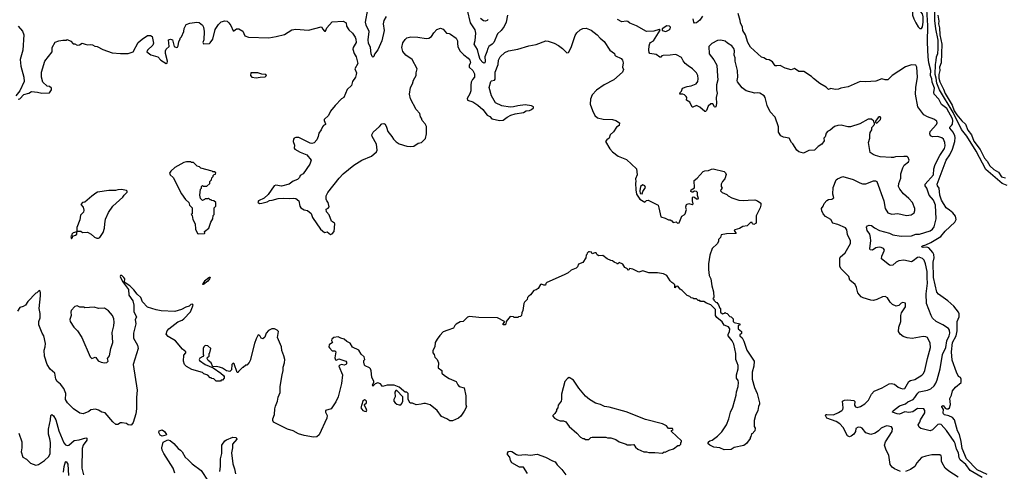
# Model space of a CAD drawing. Extents: x 2087054 to 2277909, y 548907 to 753496.
# Tile 264 of 444: x 2166904 to 2178532, y 650197 to 655523. Entities that reach past the tile are written whole.
import ezdxf

# ---------------------------------------------------------------- set-up
doc = ezdxf.new("R2010")
doc.units = 0

msp = doc.modelspace()

# ---------------------------------------------------------------- linework, layer by layer
at = {"layer": '0CON20XD'}
for points in [[(2171231, 655559), (2171205, 655515), (2171195, 655475), (2171210, 655395), (2171182, 655275), (2171135, 655166), (2171093, 655115), (2171085, 655090), (2171075, 655080), (2171065, 655090), (2171055, 655120), (2171048, 655195), (2171024, 655245), (2171021, 655285), (2171031, 655385), (2170995, 655457), (2170990, 655495), (2171014, 655645)], [(2172664, 655575), (2172648, 655492), (2172627, 655443), (2172592, 655395), (2172545, 655355), (2172504, 655255), (2172485, 655233), (2172445, 655205), (2172432, 655185), (2172422, 655145), (2172397, 655085), (2172403, 655035), (2172397, 655015), (2172385, 655012), (2172375, 655017), (2172344, 655054), (2172325, 655105), (2172312, 655172), (2172272, 655235), (2172282, 655278), (2172290, 655365), (2172284, 655405), (2172229, 655485), (2172191, 655635)], [(2174966, 655564), (2174935, 655517), (2174895, 655486), (2174875, 655484), (2174864, 655494), (2174856, 655535)], [(2178269, 650125), (2178127, 650207), (2178077, 650275), (2178012, 650332), (2177997, 650357), (2177989, 650415), (2177969, 650459), (2177952, 650525), (2177939, 650549), (2177849, 650679), (2177785, 650747), (2177765, 650754), (2177745, 650750), (2177685, 650686), (2177657, 650673), (2177545, 650703), (2177525, 650718), (2177514, 650746), (2177533, 650775), (2177542, 650805), (2177593, 650885), (2177594, 650915), (2177582, 650932), (2177505, 650937), (2177452, 650898), (2177405, 650891), (2177355, 650898), (2177295, 650871), (2177265, 650873), (2177213, 650895), (2177214, 650905), (2177224, 650915), (2177295, 650967), (2177365, 650994), (2177394, 651016), (2177456, 651044), (2177477, 651065), (2177498, 651102), (2177510, 651120), (2177528, 651132), (2177625, 651153), (2177665, 651170), (2177704, 651206), (2177724, 651236), (2177740, 651275), (2177775, 651405), (2177803, 651575), (2177841, 651655), (2177853, 651737), (2177880, 651795), (2177887, 651825), (2177883, 651863), (2177871, 651881), (2177804, 651924), (2177725, 651963), (2177684, 652004), (2177666, 652035), (2177613, 652175), (2177609, 652291), (2177623, 652415), (2177622, 652478), (2177622, 652555), (2177602, 652642), (2177585, 652685), (2177565, 652707), (2177525, 652722), (2177505, 652720), (2177455, 652678), (2177435, 652668), (2177345, 652686), (2177285, 652678), (2177256, 652665), (2177215, 652628), (2177192, 652622), (2177175, 652626), (2177083, 652703), (2177087, 652735), (2177116, 652805), (2177106, 652825), (2177078, 652838), (2177055, 652841), (2177015, 652832), (2176975, 652805), (2176949, 652809), (2176943, 652825), (2176955, 652915), (2176953, 652953), (2176942, 652995), (2176914, 653035), (2176904, 653075), (2176915, 653092), (2176935, 653099), (2176965, 653095), (2176998, 653068), (2177057, 653037), (2177174, 653004), (2177215, 652985), (2177315, 652968), (2177435, 652975), (2177485, 652992), (2177531, 652995), (2177655, 653034), (2177685, 653052), (2177705, 653081), (2177727, 653175), (2177719, 653335), (2177694, 653395), (2177643, 653453), (2177616, 653535), (2177598, 653565), (2177597, 653583), (2177694, 653695), (2177701, 653765), (2177715, 653815), (2177769, 653921), (2177825, 654005), (2177832, 654035), (2177829, 654075), (2177812, 654112), (2177795, 654130), (2177745, 654147), (2177685, 654142), (2177662, 654155), (2177652, 654175), (2177656, 654205), (2177730, 654285), (2177739, 654305), (2177736, 654325), (2177700, 654350), (2177625, 654376), (2177582, 654402), (2177510, 654495), (2177483, 654645), (2177486, 654725), (2177508, 654845), (2177499, 654965), (2177488, 654985), (2177435, 654990), (2177365, 654967), (2177206, 654865), (2177158, 654815), (2177125, 654814), (2177085, 654824), (2177015, 654800), (2176895, 654789), (2176830, 654795), (2176688, 654732), (2176600, 654715), (2176575, 654703), (2176535, 654700), (2176485, 654712), (2176455, 654700), (2176428, 654728), (2176355, 654769), (2176278, 654828), (2176255, 654853), (2176165, 654912), (2176105, 654912), (2176055, 654948), (2176015, 654932), (2175945, 654953), (2175883, 654983), (2175845, 654977), (2175825, 654980), (2175795, 655026), (2175755, 655048), (2175725, 655052), (2175690, 655075), (2175665, 655080), (2175535, 655198), (2175501, 655255), (2175474, 655345), (2175444, 655395), (2175439, 655435), (2175416, 655485), (2175413, 655513), (2175390, 655595)], [(2177555, 655420), (2177565, 655438), (2177575, 655495), (2177574, 655555), (2177565, 655591), (2177525, 655640), (2177504, 655646), (2177465, 655641), (2177446, 655615), (2177449, 655575), (2177462, 655535), (2177485, 655485), (2177515, 655439), (2177535, 655420), (2177555, 655420)], [(2178328, 650158), (2178213, 650213), (2178085, 650345), (2178035, 650465), (2178021, 650549), (2178001, 650631), (2177980, 650675), (2177943, 650803), (2177920, 650830), (2177875, 650851), (2177825, 650864), (2177812, 650875), (2177808, 650885), (2177813, 650925), (2177792, 650955), (2177795, 650966), (2177805, 650972), (2177815, 650969), (2177833, 650943), (2177848, 650935), (2177867, 650933), (2177883, 650945), (2177897, 650985), (2177887, 651055), (2177910, 651095), (2177921, 651145), (2177955, 651190), (2178022, 651245), (2178022, 651285), (2178013, 651303), (2177992, 651315), (2177966, 651366), (2177916, 651506), (2177907, 651607), (2177921, 651715), (2177965, 651795), (2177973, 651855), (2177973, 651965), (2178000, 652020), (2178000, 652055), (2177992, 652075), (2177934, 652145), (2177865, 652209), (2177754, 652285), (2177735, 652309), (2177696, 652484), (2177692, 652665), (2177703, 652715), (2177698, 652755), (2177687, 652777), (2177641, 652831), (2177615, 652839), (2177575, 652838), (2177553, 652845), (2177565, 652857), (2177605, 652868), (2177664, 652895), (2177783, 652967), (2177835, 653028), (2177948, 653135), (2177963, 653165), (2177955, 653205), (2177923, 653245), (2177885, 653275), (2177847, 653305), (2177790, 653395), (2177772, 653455), (2177762, 653535), (2177743, 653565), (2177738, 653585), (2177847, 653865), (2177889, 653931), (2177921, 653995), (2177949, 654085), (2177953, 654135), (2177949, 654155), (2177927, 654195), (2177887, 654245), (2177887, 654255), (2177910, 654275), (2177918, 654292), (2177923, 654335), (2177919, 654355), (2177852, 654475), (2177791, 654521), (2177760, 654585), (2177702, 654645), (2177698, 654665), (2177707, 654717), (2177679, 654785), (2177675, 654825), (2177662, 654865), (2177663, 654925), (2177642, 655015), (2177633, 655085), (2177624, 655254), (2177630, 655455), (2177615, 655645)], [(2178565, 653567), (2178505, 653590), (2178480, 653615), (2178315, 653757), (2178201, 653971), (2178089, 654149), (2178025, 654228), (2177929, 654429), (2177765, 654696), (2177735, 654776), (2177728, 654835), (2177715, 654875), (2177718, 654995), (2177728, 655042), (2177729, 655085), (2177745, 655125), (2177752, 655178), (2177751, 655281), (2177722, 655415), (2177713, 655513), (2177713, 655635)], [(2177747, 655577), (2177758, 655505), (2177754, 655474), (2177765, 655428), (2177771, 655345), (2177795, 655235), (2177786, 655015), (2177768, 654965), (2177771, 654925), (2177760, 654875), (2177760, 654835), (2177770, 654790), (2177813, 654705), (2177832, 654652), (2177915, 654516), (2177938, 654448), (2177970, 654400), (2178031, 654331), (2178075, 654291), (2178102, 654222), (2178146, 654166), (2178172, 654092), (2178245, 653993), (2178298, 653888), (2178328, 653855), (2178361, 653801), (2178407, 653757), (2178462, 653725), (2178500, 653670), (2178545, 653657)], [(2166886, 655445), (2166936, 655386), (2166953, 655345), (2166942, 655165), (2166912, 655052), (2166917, 654975), (2166953, 654845), (2166956, 654795), (2166905, 654685), (2166859, 654625)], [(2166885, 654586), (2166905, 654591), (2166955, 654639), (2167014, 654656), (2167045, 654677), (2167115, 654670), (2167165, 654658), (2167255, 654662), (2167279, 654695), (2167279, 654715), (2167255, 654734), (2167229, 654739), (2167176, 654785), (2167163, 654845), (2167162, 654905), (2167201, 655035), (2167287, 655143), (2167288, 655195), (2167323, 655257), (2167365, 655274), (2167415, 655281), (2167455, 655280), (2167465, 655290), (2167508, 655268), (2167535, 655238), (2167555, 655238), (2167585, 655223), (2167612, 655228), (2167644, 655246), (2167676, 655236), (2167705, 655228), (2167735, 655232), (2167765, 655228), (2167790, 655210), (2167820, 655205), (2167885, 655170), (2167995, 655133), (2168095, 655124), (2168186, 655124), (2168246, 655144), (2168305, 655254), (2168350, 655295), (2168415, 655335), (2168448, 655338), (2168468, 655325), (2168484, 655245), (2168476, 655224), (2168412, 655165), (2168407, 655145), (2168455, 655108), (2168534, 655084), (2168573, 655045), (2168635, 655008), (2168645, 655010), (2168651, 655035), (2168626, 655125), (2168626, 655154), (2168636, 655175), (2168670, 655205), (2168663, 655287), (2168685, 655293), (2168708, 655285), (2168729, 655205), (2168755, 655196), (2168769, 655201), (2168777, 655213), (2168783, 655265), (2168798, 655292), (2168800, 655305), (2168815, 655320), (2168842, 655385), (2168845, 655420), (2168872, 655465), (2168915, 655482), (2168995, 655494), (2169025, 655489), (2169045, 655476), (2169065, 655457), (2169076, 655436), (2169084, 655385), (2169080, 655285), (2169068, 655255), (2169075, 655238), (2169145, 655243), (2169155, 655252), (2169187, 655295), (2169214, 655406), (2169253, 655467), (2169284, 655496), (2169325, 655510), (2169355, 655506), (2169375, 655488), (2169397, 655455), (2169425, 655393), (2169435, 655391), (2169465, 655416), (2169492, 655415), (2169538, 655388), (2169565, 655333), (2169605, 655318), (2169845, 655311), (2169935, 655324), (2170032, 655348), (2170117, 655403), (2170165, 655413), (2170315, 655400), (2170465, 655437), (2170474, 655434), (2170481, 655415), (2170505, 655386), (2170515, 655388), (2170533, 655427), (2170595, 655496), (2170725, 655504), (2170758, 655485), (2170762, 655445), (2170790, 655405), (2170836, 655366), (2170867, 655317), (2170875, 655295), (2170876, 655254), (2170843, 655197), (2170839, 655175), (2170853, 655123), (2170876, 655085), (2170897, 655005), (2170862, 654945), (2170880, 654895), (2170879, 654875), (2170868, 654845), (2170836, 654794), (2170821, 654745), (2170772, 654698), (2170732, 654605), (2170705, 654588), (2170628, 654512), (2170573, 654445), (2170550, 654395), (2170501, 654345), (2170499, 654335), (2170516, 654295), (2170514, 654286), (2170494, 654276), (2170480, 654260), (2170466, 654225), (2170437, 654185), (2170430, 654145), (2170415, 654106), (2170380, 654070), (2170355, 654061), (2170335, 654068), (2170200, 654135), (2170165, 654132), (2170145, 654124), (2170137, 654113), (2170135, 654085), (2170148, 654045), (2170147, 654007), (2170154, 653995), (2170215, 653960), (2170295, 653928), (2170346, 653866), (2170331, 653819), (2170250, 653705), (2170218, 653685), (2170209, 653661), (2170185, 653638), (2170135, 653618), (2170085, 653584), (2169995, 653558), (2169928, 653572), (2169910, 653565), (2169839, 653461), (2169792, 653418), (2169725, 653388), (2169718, 653375), (2169722, 653365), (2169735, 653357), (2169765, 653359), (2169825, 653376), (2169855, 653391), (2169885, 653393), (2169955, 653415), (2170015, 653420), (2170085, 653413), (2170135, 653420), (2170165, 653415), (2170201, 653385), (2170214, 653325), (2170225, 653304), (2170265, 653281), (2170305, 653271), (2170346, 653236), (2170361, 653191), (2170455, 653052), (2170503, 653013), (2170535, 653020), (2170575, 652990), (2170595, 652998), (2170618, 653025), (2170627, 653115), (2170623, 653123), (2170588, 653148), (2170560, 653220), (2170526, 653256), (2170523, 653287), (2170549, 653301), (2170558, 653315), (2170547, 653367), (2170530, 653385), (2170523, 653405), (2170524, 653446), (2170542, 653485), (2170676, 653654), (2170723, 653705), (2170852, 653808), (2170945, 653867), (2171058, 653915), (2171118, 653965), (2171127, 653985), (2171118, 654055), (2171068, 654145), (2171064, 654166), (2171078, 654195), (2171155, 654262), (2171180, 654295), (2171205, 654298), (2171219, 654289), (2171236, 654256), (2171250, 654205), (2171300, 654145), (2171318, 654115), (2171351, 654081), (2171385, 654060), (2171475, 654030), (2171523, 654027), (2171557, 654033), (2171610, 654065), (2171650, 654075), (2171697, 654123), (2171710, 654175), (2171708, 654265), (2171692, 654295), (2171658, 654335), (2171648, 654362), (2171638, 654378), (2171630, 654415), (2171586, 654465), (2171519, 654589), (2171506, 654645), (2171521, 654725), (2171544, 654765), (2171555, 654808), (2171588, 654865), (2171586, 654895), (2171599, 654945), (2171539, 655055), (2171466, 655106), (2171428, 655148), (2171418, 655195), (2171429, 655251), (2171455, 655291), (2171475, 655308), (2171525, 655320), (2171605, 655317), (2171705, 655301), (2171735, 655305), (2171766, 655325), (2171795, 655370), (2171831, 655409), (2171875, 655424), (2171905, 655410), (2171945, 655364), (2171975, 655361), (2171993, 655353), (2172059, 655305), (2172074, 655275), (2172074, 655244), (2172078, 655208), (2172103, 655155), (2172148, 655108), (2172200, 655070), (2172220, 655045), (2172227, 655015), (2172211, 654985), (2172211, 654965), (2172257, 654925), (2172274, 654885), (2172275, 654847), (2172252, 654818), (2172237, 654785), (2172231, 654751), (2172232, 654685), (2172220, 654650), (2172188, 654595), (2172193, 654575), (2172255, 654556), (2172315, 654514), (2172375, 654464), (2172425, 654397), (2172455, 654382), (2172478, 654355), (2172575, 654334), (2172615, 654339), (2172660, 654375), (2172705, 654398), (2172755, 654412), (2172855, 654428), (2172885, 654448), (2172925, 654452), (2172950, 654465), (2172970, 654485), (2172970, 654495), (2172947, 654507), (2172875, 654520), (2172785, 654508), (2172736, 654494), (2172695, 654491), (2172598, 654508), (2172524, 654544), (2172476, 654625), (2172449, 654725), (2172467, 654793), (2172475, 654802), (2172511, 654809), (2172520, 654820), (2172518, 654905), (2172556, 654995), (2172558, 655045), (2172578, 655085), (2172634, 655135), (2172675, 655156), (2172785, 655177), (2172915, 655216), (2173005, 655229), (2173118, 655272), (2173145, 655270), (2173217, 655245), (2173269, 655219), (2173315, 655183), (2173365, 655132)], [(2172435, 655525), (2172425, 655512), (2172405, 655504), (2172381, 655511), (2172348, 655538)], [(2176859, 653589), (2176895, 653589), (2176985, 653624), (2177012, 653622), (2177025, 653613), (2177110, 653385), (2177126, 653295), (2177155, 653246), (2177205, 653231), (2177275, 653239), (2177375, 653212), (2177430, 653220), (2177467, 653245), (2177476, 653274), (2177474, 653295), (2177446, 653366), (2177406, 653416), (2177340, 653470), (2177296, 653526), (2177284, 653555), (2177288, 653592), (2177308, 653652), (2177311, 653705), (2177333, 653775), (2177351, 653809), (2177400, 653845), (2177408, 653865), (2177398, 653898), (2177385, 653908), (2177345, 653910), (2177245, 653907), (2177223, 653897), (2177195, 653896), (2177066, 653906), (2177012, 653922), (2176982, 653932), (2176948, 653955), (2176927, 654075), (2176944, 654125), (2176942, 654165), (2176948, 654192), (2176966, 654224), (2176969, 654251), (2176998, 654285), (2177000, 654305), (2176990, 654315), (2176990, 654325), (2176965, 654350), (2176925, 654348), (2176826, 654294), (2176715, 654261), (2176685, 654260), (2176605, 654280), (2176565, 654276), (2176527, 654263), (2176475, 654219), (2176445, 654204), (2176429, 654185), (2176415, 654140), (2176402, 654125), (2176403, 654095), (2176376, 654054), (2176335, 654028), (2176290, 653985), (2176225, 653979), (2176160, 653950), (2176105, 653966), (2176083, 653983), (2176035, 654058), (2176018, 654075), (2175990, 654125), (2175926, 654136), (2175893, 654155), (2175867, 654197), (2175865, 654260), (2175827, 654375), (2175766, 654435), (2175733, 654513), (2175707, 654607), (2175695, 654626), (2175644, 654656), (2175615, 654661), (2175585, 654656), (2175484, 654685), (2175435, 654719), (2175382, 654792), (2175378, 654805), (2175384, 654845), (2175381, 654925), (2175353, 655035), (2175353, 655073), (2175343, 655105), (2175346, 655155), (2175338, 655185), (2175315, 655216), (2175262, 655245), (2175235, 655268), (2175185, 655282), (2175144, 655276), (2175077, 655243), (2175043, 655205), (2175045, 655120), (2175101, 655051), (2175137, 654985), (2175146, 654856), (2175149, 654815), (2175134, 654754), (2175132, 654695), (2175140, 654655), (2175128, 654605), (2175133, 654535), (2175127, 654495), (2175115, 654490), (2175108, 654495), (2175091, 654531), (2175065, 654530), (2175036, 654504), (2175015, 654452), (2175005, 654440), (2174995, 654442), (2174935, 654490), (2174895, 654510), (2174855, 654490), (2174845, 654492), (2174819, 654549), (2174778, 654575), (2174782, 654605), (2174776, 654616), (2174755, 654638), (2174736, 654646), (2174700, 654645), (2174703, 654665), (2174718, 654682), (2174731, 654715), (2174785, 654735), (2174835, 654742), (2174894, 654765), (2174911, 654795), (2174917, 654825), (2174914, 654865), (2174896, 654895), (2174850, 654945), (2174797, 654977), (2174763, 655005), (2174738, 655038), (2174718, 655078), (2174659, 655109), (2174645, 655114), (2174587, 655103), (2174505, 655101), (2174489, 655095), (2174475, 655080), (2174463, 655083), (2174421, 655111), (2174347, 655125), (2174337, 655137), (2174335, 655165), (2174338, 655215), (2174345, 655242), (2174355, 655256), (2174388, 655275), (2174468, 655398), (2174455, 655406), (2174394, 655386), (2174305, 655382), (2174190, 655450), (2174111, 655481), (2174085, 655500), (2174065, 655506), (2174015, 655499), (2173965, 655524)], [(2174535, 655382), (2174575, 655404), (2174584, 655415), (2174589, 655435), (2174578, 655448), (2174545, 655451), (2174492, 655415), (2174490, 655395), (2174535, 655382)], [(2173365, 655132), (2173385, 655136), (2173418, 655195), (2173465, 655335), (2173485, 655370), (2173523, 655405), (2173555, 655421), (2173595, 655424), (2173651, 655401), (2173725, 655346), (2173759, 655305), (2173805, 655265), (2173873, 655163), (2173928, 655125), (2173932, 655105), (2173942, 655095), (2174007, 655065), (2174024, 655044), (2174032, 655015), (2174024, 654965), (2174033, 654935), (2174022, 654905), (2173921, 654815), (2173806, 654755), (2173715, 654691), (2173665, 654638), (2173647, 654585), (2173642, 654525), (2173669, 654451), (2173695, 654394), (2173727, 654365), (2173795, 654349), (2173906, 654346), (2173944, 654334), (2173987, 654307), (2173982, 654275), (2173954, 654256), (2173915, 654202), (2173878, 654165), (2173867, 654125), (2173838, 654105), (2173823, 654085), (2173875, 653998), (2173904, 653964), (2173972, 653915), (2174072, 653875), (2174189, 653765), (2174198, 653695), (2174178, 653645), (2174182, 653615), (2174178, 653595), (2174180, 653515), (2174190, 653465), (2174227, 653407), (2174285, 653370), (2174305, 653392), (2174325, 653393), (2174435, 653340), (2174444, 653334), (2174453, 653305), (2174477, 653197), (2174525, 653183), (2174565, 653163), (2174585, 653162), (2174605, 653152), (2174623, 653133), (2174655, 653138), (2174672, 653125), (2174693, 653127), (2174722, 653205), (2174750, 653220), (2174762, 653235), (2174780, 653285), (2174773, 653293), (2174770, 653315), (2174780, 653345), (2174805, 653356), (2174845, 653342), (2174858, 653352), (2174850, 653385), (2174850, 653425), (2174858, 653432), (2174875, 653430), (2174895, 653412), (2174915, 653410), (2174920, 653415), (2174908, 653448), (2174907, 653485), (2174896, 653496), (2174875, 653502), (2174855, 653488), (2174845, 653488), (2174828, 653498), (2174835, 653518), (2174872, 653538), (2174870, 653625), (2174906, 653654), (2174975, 653732), (2174995, 653742), (2175037, 653743), (2175075, 653762), (2175095, 653763), (2175222, 653732), (2175240, 653715), (2175247, 653697), (2175230, 653645), (2175202, 653615), (2175190, 653585), (2175190, 653555), (2175198, 653535), (2175183, 653517), (2175182, 653505), (2175200, 653485), (2175255, 653460), (2175270, 653445), (2175315, 653422), (2175395, 653393), (2175455, 653389), (2175505, 653396), (2175585, 653398), (2175617, 653387), (2175655, 653360), (2175658, 653335), (2175648, 653305), (2175601, 653209), (2175600, 653125), (2175575, 653108), (2175560, 653115), (2175555, 653130), (2175535, 653130), (2175495, 653093), (2175445, 653082), (2175405, 653060), (2175350, 653045), (2175342, 653035), (2175365, 653002), (2175252, 652998), (2175190, 652985), (2175180, 652955), (2175155, 652930), (2175157, 652905), (2175142, 652878), (2175083, 652825), (2175054, 652746), (2175037, 652645), (2175037, 652577), (2175048, 652505), (2175067, 652465), (2175078, 652385), (2175098, 652315), (2175100, 652245), (2175090, 652235), (2175100, 652225), (2175100, 652215), (2175125, 652190), (2175136, 652186), (2175155, 652160), (2175172, 652122), (2175180, 652115), (2175180, 652075), (2175202, 652052), (2175228, 652062), (2175235, 652070), (2175245, 652060), (2175258, 652058), (2175292, 652022), (2175305, 652020), (2175330, 651995), (2175330, 651965), (2175342, 651952), (2175410, 651935), (2175408, 651922), (2175390, 651915), (2175390, 651875), (2175430, 651845), (2175427, 651823), (2175410, 651805), (2175410, 651795), (2175435, 651770), (2175455, 651730), (2175493, 651625), (2175578, 651495), (2175572, 651438), (2175553, 651367), (2175553, 651285), (2175582, 651185), (2175613, 651115), (2175642, 651005), (2175642, 650988), (2175628, 650962), (2175622, 650915), (2175594, 650856), (2175578, 650795), (2175578, 650725), (2175588, 650705), (2175587, 650673), (2175555, 650640), (2175545, 650640), (2175540, 650605), (2175530, 650595), (2175530, 650585), (2175486, 650524), (2175455, 650502), (2175343, 650477), (2175307, 650453), (2175225, 650450), (2175172, 650472), (2175103, 650483), (2175053, 650503), (2175030, 650525), (2175040, 650535), (2175040, 650545), (2175053, 650557), (2175080, 650565), (2175145, 650612), (2175195, 650662), (2175252, 650745), (2175280, 650815), (2175300, 650895), (2175326, 650954), (2175366, 651094), (2175368, 651135), (2175388, 651195), (2175392, 651245), (2175387, 651267), (2175368, 651295), (2175368, 651335), (2175388, 651405), (2175388, 651445), (2175377, 651477), (2175363, 651515), (2175360, 651585), (2175338, 651695), (2175318, 651735), (2175272, 651795), (2175272, 651815), (2175287, 651843), (2175290, 651875), (2175275, 651900), (2175222, 651922), (2175198, 651958), (2175135, 652010), (2175120, 652035), (2175120, 652105), (2175068, 652158), (2175015, 652180), (2174985, 652200), (2174945, 652200), (2174935, 652210), (2174915, 652210), (2174895, 652230), (2174865, 652230), (2174855, 652240), (2174833, 652243), (2174817, 652257), (2174785, 652270), (2174729, 652329), (2174704, 652344), (2174675, 652380), (2174652, 652378), (2174650, 652365), (2174642, 652362), (2174640, 652395), (2174629, 652409), (2174605, 652422), (2174585, 652442), (2174545, 652507), (2174506, 652526), (2174435, 652536), (2174335, 652536), (2174265, 652560), (2174215, 652547), (2174145, 652580), (2174105, 652590), (2174096, 652574), (2174085, 652570), (2174080, 652585), (2174052, 652602), (2174025, 652638), (2173985, 652658), (2173965, 652640), (2173958, 652648), (2173923, 652663), (2173905, 652680), (2173885, 652682), (2173842, 652702), (2173792, 652742), (2173745, 652738), (2173725, 652750), (2173712, 652772), (2173695, 652772), (2173665, 652760), (2173655, 652780), (2173635, 652787), (2173620, 652785), (2173605, 652770), (2173600, 652755), (2173592, 652745), (2173590, 652715), (2173555, 652658), (2173505, 652640), (2173491, 652609), (2173475, 652592), (2173415, 652567), (2173382, 652538), (2173335, 652513), (2173130, 652425), (2173118, 652412), (2173115, 652390), (2173095, 652390), (2173065, 652402), (2173055, 652400), (2173026, 652354), (2173005, 652338), (2172975, 652328), (2172935, 652277), (2172915, 652262), (2172903, 652245), (2172898, 652222), (2172865, 652190), (2172858, 652175), (2172847, 652093), (2172833, 652067), (2172830, 652035), (2172818, 652022), (2172795, 652020), (2172785, 652010), (2172745, 652010), (2172737, 652017), (2172698, 652022), (2172650, 651965), (2172645, 651930), (2172636, 651924), (2172615, 651923), (2172612, 651935), (2172630, 651955), (2172630, 651965), (2172545, 652008), (2172325, 652011), (2172215, 652023), (2172194, 652016), (2172140, 651965), (2172105, 651960), (2172059, 651931), (2172044, 651916), (2172026, 651884), (2171962, 651862), (2171905, 651840), (2171865, 651798), (2171836, 651755), (2171812, 651715), (2171806, 651665), (2171785, 651620), (2171783, 651595), (2171797, 651575), (2171805, 651542), (2171834, 651514), (2171852, 651475), (2171848, 651415), (2171890, 651385), (2171890, 651355), (2171920, 651325), (2171975, 651290), (2172060, 651255), (2172080, 651215), (2172096, 651196), (2172155, 651180), (2172174, 651085), (2172171, 650985), (2172181, 650955), (2172155, 650907), (2172112, 650848), (2172085, 650823), (2172015, 650793), (2171985, 650792), (2171947, 650817), (2171885, 650842), (2171833, 650913), (2171752, 650982), (2171695, 650998), (2171675, 650998), (2171645, 650988), (2171585, 650980), (2171542, 651002), (2171515, 651000), (2171492, 651045), (2171492, 651115), (2171475, 651128), (2171455, 651128), (2171438, 651145), (2171385, 651187), (2171325, 651212), (2171245, 651214), (2171187, 651197), (2171165, 651229), (2171132, 651238), (2171103, 651227), (2171075, 651202), (2171070, 651215), (2171087, 651243), (2171088, 651255), (2171061, 651305), (2171055, 651380), (2171046, 651405), (2171035, 651417), (2170985, 651440), (2170978, 651448), (2170968, 651485), (2170970, 651505), (2170980, 651515), (2170972, 651545), (2170938, 651578), (2170908, 651625), (2170835, 651662), (2170808, 651708), (2170766, 651726), (2170735, 651756), (2170695, 651767), (2170665, 651783), (2170615, 651773), (2170590, 651755), (2170588, 651738), (2170598, 651715), (2170560, 651690), (2170554, 651666), (2170561, 651651), (2170595, 651618), (2170625, 651617), (2170636, 651606), (2170624, 651535), (2170632, 651512), (2170645, 651508), (2170675, 651523), (2170754, 651494), (2170762, 651485), (2170762, 651465), (2170754, 651456), (2170735, 651450), (2170704, 651456), (2170685, 651450), (2170672, 651435), (2170717, 651335), (2170706, 651234), (2170664, 651075), (2170637, 651015), (2170583, 650935), (2170516, 650914), (2170516, 650895), (2170536, 650855), (2170531, 650825), (2170442, 650625), (2170415, 650602), (2170375, 650598), (2170265, 650617), (2170195, 650639), (2170135, 650674), (2170065, 650694), (2169902, 650775), (2169894, 650794), (2169894, 650815), (2169912, 650865), (2169916, 650935), (2169924, 650965), (2169950, 651025), (2169958, 651072), (2169979, 651125), (2169981, 651195), (2170004, 651334)], [(2169695, 654837), (2169745, 654844), (2169805, 654851), (2169820, 654865), (2169812, 654875), (2169765, 654880), (2169715, 654898), (2169633, 654897), (2169630, 654865), (2169645, 654844), (2169695, 654837)], [(2177025, 654303), (2177069, 654345), (2177072, 654365), (2177065, 654376), (2177055, 654378), (2177042, 654368), (2177010, 654325), (2177012, 654312), (2177025, 654303)], [(2169015, 652998), (2169085, 653000), (2169090, 653005), (2169088, 653025), (2169138, 653065), (2169160, 653135), (2169187, 653173), (2169190, 653215), (2169200, 653225), (2169200, 653305), (2169220, 653325), (2169220, 653365), (2169198, 653388), (2169175, 653390), (2169165, 653400), (2169155, 653400), (2169135, 653420), (2169125, 653410), (2169095, 653410), (2169088, 653402), (2169062, 653392), (2169040, 653415), (2169032, 653455), (2169040, 653525), (2169050, 653535), (2169050, 653555), (2169062, 653568), (2169075, 653560), (2169115, 653560), (2169148, 653592), (2169150, 653615), (2169170, 653635), (2169172, 653658), (2169188, 653672), (2169190, 653685), (2169202, 653698), (2169218, 653702), (2169220, 653715), (2169205, 653730), (2169185, 653730), (2169177, 653737), (2169043, 653773), (2169028, 653788), (2169000, 653795), (2168957, 653837), (2168935, 653840), (2168925, 653848), (2168873, 653847), (2168843, 653837), (2168735, 653778), (2168688, 653735), (2168673, 653713), (2168680, 653695), (2168715, 653660), (2168815, 653470), (2168864, 653404), (2168900, 653365), (2168910, 653335), (2168940, 653305), (2168940, 653235), (2168930, 653225), (2168940, 653215), (2168950, 653165), (2168977, 653117), (2168982, 653052), (2169003, 653003), (2169015, 652998)], [(2174255, 653470), (2174262, 653495), (2174294, 653545), (2174286, 653565), (2174265, 653574), (2174237, 653555), (2174228, 653505), (2174232, 653472), (2174255, 653470)], [(2177306, 650196), (2177233, 650225), (2177207, 650247), (2177185, 650278), (2177169, 650385), (2177136, 650445), (2177117, 650505), (2177128, 650545), (2177209, 650665), (2177213, 650703), (2177201, 650721), (2177145, 650731), (2177122, 650725), (2177078, 650705), (2177047, 650675), (2177005, 650648), (2176955, 650629), (2176895, 650650), (2176854, 650704), (2176838, 650715), (2176805, 650716), (2176779, 650701), (2176774, 650665), (2176756, 650635), (2176725, 650609), (2176702, 650602), (2176680, 650615), (2176627, 650715), (2176590, 650755), (2176545, 650784), (2176435, 650822), (2176421, 650855), (2176424, 650866), (2176435, 650867), (2176515, 650864), (2176575, 650889), (2176614, 650915), (2176625, 650925), (2176630, 650945), (2176622, 651025), (2176645, 651037), (2176685, 651039), (2176755, 651031), (2176765, 651020), (2176764, 650975), (2176774, 650955), (2176795, 650950), (2176835, 650960), (2176885, 650994), (2176928, 651035), (2176965, 651105), (2176995, 651142), (2177088, 651182), (2177171, 651229), (2177195, 651231), (2177235, 651224), (2177278, 651188), (2177305, 651176), (2177335, 651168), (2177355, 651174), (2177405, 651255), (2177425, 651268), (2177475, 651281), (2177559, 651331), (2177579, 651351), (2177593, 651385), (2177624, 651526), (2177660, 651655), (2177655, 651706), (2177625, 651773), (2177605, 651784), (2177575, 651787), (2177445, 651764), (2177385, 651769), (2177337, 651785), (2177301, 651815), (2177281, 651845), (2177286, 651895), (2177310, 651965), (2177308, 652035), (2177318, 652065), (2177363, 652135), (2177365, 652180), (2177333, 652187), (2177315, 652180), (2177285, 652152), (2177255, 652143), (2177212, 652165), (2177185, 652192), (2177152, 652242), (2177125, 652257), (2177095, 652254), (2177025, 652221), (2176985, 652211), (2176955, 652214), (2176864, 652244), (2176842, 652255), (2176802, 652302), (2176786, 652366), (2176769, 652399), (2176709, 652449), (2176696, 652495), (2176600, 652590), (2176590, 652615), (2176590, 652705), (2176595, 652724), (2176651, 652775), (2176717, 652885), (2176716, 652916), (2176681, 652991), (2176672, 653045), (2176655, 653068), (2176565, 653108), (2176507, 653125), (2176482, 653165), (2176422, 653202), (2176394, 653234), (2176375, 653270), (2176373, 653295), (2176393, 653325), (2176404, 653356), (2176435, 653392), (2176455, 653402), (2176495, 653408), (2176517, 653423), (2176508, 653465), (2176510, 653545), (2176548, 653635), (2176562, 653645), (2176625, 653672), (2176745, 653639), (2176825, 653598), (2176859, 653589)], [(2167515, 652940), (2167530, 652955), (2167532, 652968), (2167565, 652980), (2167580, 652995), (2167580, 653020), (2167595, 653030), (2167627, 653027), (2167645, 653012), (2167705, 653018), (2167750, 652995), (2167789, 652959), (2167815, 652947), (2167835, 652947), (2167852, 652955), (2167891, 653015), (2167907, 653065), (2167908, 653115), (2167918, 653172), (2167955, 653250), (2168005, 653322), (2168122, 653428), (2168137, 653453), (2168175, 653490), (2168175, 653500), (2168167, 653507), (2168105, 653520), (2168065, 653518), (2168035, 653508), (2167957, 653507), (2167825, 653488), (2167802, 653478), (2167755, 653442), (2167675, 653370), (2167645, 653368), (2167628, 653345), (2167655, 653310), (2167660, 653275), (2167656, 653254), (2167623, 653217), (2167616, 653164), (2167578, 653072), (2167580, 653020), (2167535, 653010), (2167520, 652995), (2167520, 652975), (2167510, 652965), (2167515, 652940)], [(2170004, 651334), (2170016, 651385), (2170014, 651425), (2170031, 651475), (2170034, 651515), (2170025, 651560), (2170001, 651621), (2169996, 651666), (2169949, 651775), (2169960, 651845), (2169943, 651863), (2169915, 651876), (2169882, 651878), (2169843, 651857), (2169815, 651825), (2169800, 651780), (2169775, 651759), (2169756, 651766), (2169745, 651790), (2169727, 651807), (2169715, 651798), (2169695, 651760), (2169677, 651705), (2169628, 651505), (2169615, 651480), (2169585, 651450), (2169575, 651450), (2169545, 651420), (2169535, 651420), (2169522, 651408), (2169490, 651375), (2169485, 651360), (2169473, 651363), (2169437, 651465), (2169425, 651472), (2169410, 651455), (2169405, 651392), (2169385, 651374), (2169345, 651380), (2169301, 651411), (2169265, 651425), (2169225, 651432), (2169185, 651430), (2169166, 651476), (2169130, 651505), (2169120, 651525), (2169120, 651535), (2169130, 651545), (2169140, 651555), (2169140, 651585), (2169150, 651595), (2169160, 651645), (2169128, 651678), (2169095, 651680), (2169080, 651665), (2169072, 651645), (2169070, 651575), (2169080, 651565), (2169068, 651552), (2169030, 651530), (2169022, 651515), (2169027, 651505), (2169096, 651456), (2169188, 651418), (2169278, 651355), (2169310, 651325), (2169320, 651315), (2169320, 651295), (2169298, 651272), (2169285, 651270), (2169275, 651260), (2169225, 651260), (2169198, 651288), (2169175, 651290), (2169165, 651300), (2169155, 651300), (2169125, 651330), (2169078, 651348), (2169065, 651360), (2168938, 651398), (2168875, 651432), (2168852, 651455), (2168837, 651497), (2168844, 651565), (2168868, 651592), (2168867, 651605), (2168827, 651637), (2168743, 651735), (2168656, 651785), (2168634, 651815), (2168645, 651852), (2168664, 651876), (2168772, 651958), (2168825, 651981), (2168844, 651996), (2168922, 652078), (2168939, 652115), (2168953, 652155), (2168945, 652167), (2168925, 652163), (2168905, 652146), (2168865, 652132), (2168815, 652104), (2168735, 652083), (2168575, 652091), (2168515, 652099), (2168415, 652132), (2168353, 652195), (2168334, 652245), (2168291, 652285), (2168253, 652335), (2168206, 652386), (2168151, 652421), (2168143, 652433), (2168146, 652465), (2168135, 652484), (2168110, 652505), (2168095, 652506), (2168089, 652495), (2168117, 652435), (2168190, 652340), (2168195, 652275), (2168239, 652209), (2168254, 652155), (2168253, 652083), (2168283, 652015), (2168268, 651985), (2168274, 651935), (2168247, 651825), (2168247, 651765), (2168294, 651685), (2168304, 651645), (2168244, 651456), (2168290, 651155), (2168283, 651065), (2168285, 650935), (2168276, 650875), (2168246, 650774), (2168226, 650744), (2168215, 650740), (2168186, 650746), (2168165, 650762), (2168115, 650770), (2168095, 650768), (2168062, 650748), (2168038, 650748), (2168005, 650778), (2167915, 650886), (2167875, 650893), (2167835, 650918), (2167798, 650928), (2167745, 650920), (2167722, 650902), (2167655, 650873), (2167615, 650882), (2167539, 650935), (2167468, 651005), (2167446, 651045), (2167451, 651115), (2167425, 651174), (2167385, 651225), (2167346, 651256), (2167333, 651285), (2167321, 651355), (2167265, 651403), (2167228, 651458), (2167196, 651556), (2167192, 651625), (2167206, 651665), (2167211, 651705), (2167189, 651795), (2167169, 651825), (2167131, 651925), (2167132, 651965), (2167147, 652007), (2167146, 652056), (2167134, 652115), (2167152, 652268), (2167152, 652302), (2167145, 652322), (2167135, 652330), (2167105, 652300), (2167095, 652298), (2167001, 652199), (2166974, 652156), (2166945, 652139), (2166905, 652130), (2166880, 652085)], [(2169075, 652400), (2169062, 652405), (2169072, 652408), (2169093, 652445), (2169125, 652476), (2169145, 652488), (2169152, 652485), (2169146, 652465), (2169125, 652440), (2169075, 652400)], [(2167905, 651477), (2167935, 651480), (2167950, 651495), (2167942, 651525), (2167965, 651560), (2167979, 651645), (2168003, 651715), (2167998, 651835), (2168017, 651913), (2168021, 651955), (2168018, 651995), (2168002, 652035), (2167955, 652090), (2167905, 652119), (2167835, 652117), (2167785, 652133), (2167675, 652123), (2167662, 652132), (2167615, 652132), (2167585, 652148), (2167555, 652140), (2167513, 652095), (2167508, 652075), (2167512, 652035), (2167498, 651985), (2167500, 651965), (2167542, 651895), (2167587, 651855), (2167640, 651775), (2167735, 651548), (2167755, 651528), (2167795, 651542), (2167805, 651538), (2167831, 651501), (2167865, 651482), (2167905, 651477)], [(2174495, 650410), (2174513, 650427), (2174527, 650423), (2174573, 650447), (2174625, 650460), (2174675, 650500), (2174695, 650500), (2174710, 650515), (2174710, 650535), (2174720, 650545), (2174720, 650555), (2174600, 650665), (2174602, 650678), (2174620, 650685), (2174615, 650700), (2174565, 650700), (2174543, 650733), (2174496, 650756), (2174295, 650808), (2174065, 650898), (2173865, 650952), (2173811, 650961), (2173765, 650983), (2173705, 651002), (2173635, 651042), (2173585, 651082), (2173506, 651176), (2173445, 651272), (2173395, 651302), (2173375, 651292), (2173343, 651255), (2173302, 651108), (2173303, 651047), (2173298, 651025), (2173264, 650976), (2173258, 650945), (2173243, 650927), (2173242, 650908), (2173225, 650880), (2173200, 650855), (2173200, 650845), (2173220, 650825), (2173255, 650803), (2173285, 650793), (2173325, 650792), (2173355, 650780), (2173393, 650723), (2173483, 650645), (2173525, 650598), (2173555, 650582), (2173572, 650582), (2173585, 650570), (2173625, 650570), (2173650, 650595), (2173665, 650600), (2173825, 650600), (2173845, 650592), (2173885, 650590), (2173945, 650570), (2173983, 650543), (2174065, 650518), (2174078, 650508), (2174125, 650507), (2174155, 650512), (2174175, 650482), (2174205, 650458), (2174275, 650428), (2174305, 650428), (2174335, 650418), (2174405, 650420), (2174495, 650410)], [(2171385, 650980), (2171405, 650981), (2171418, 650995), (2171428, 651025), (2171430, 651075), (2171358, 651148), (2171345, 651150), (2171335, 651130), (2171339, 651075), (2171324, 651045), (2171324, 651025), (2171338, 651005), (2171360, 650990), (2171385, 650980)], [(2170995, 650902), (2171002, 650915), (2171000, 650925), (2170977, 650975), (2170978, 650985), (2170998, 651005), (2170998, 651025), (2170987, 651037), (2170975, 651038), (2170958, 651025), (2170934, 650945), (2170955, 650914), (2170975, 650904), (2170995, 650902)], [(2166894, 650645), (2166929, 650545), (2166929, 650475), (2166921, 650425), (2166943, 650365), (2166985, 650339), (2167033, 650293), (2167095, 650267), (2167125, 650276), (2167196, 650324), (2167248, 650372), (2167265, 650405), (2167267, 650535), (2167259, 650581), (2167245, 650635), (2167246, 650695), (2167270, 650805), (2167274, 650856), (2167285, 650866), (2167305, 650850), (2167333, 650805), (2167366, 650675), (2167425, 650532), (2167445, 650509), (2167465, 650502), (2167485, 650503), (2167549, 650561), (2167605, 650568), (2167685, 650591), (2167698, 650588), (2167697, 650565), (2167654, 650505), (2167642, 650465), (2167638, 650235), (2167657, 650155)], [(2168585, 650612), (2168565, 650624), (2168547, 650655), (2168553, 650675), (2168585, 650686), (2168614, 650665), (2168638, 650632), (2168635, 650624), (2168585, 650612)], [(2168737, 650175), (2168715, 650235), (2168607, 650405), (2168588, 650445), (2168583, 650475), (2168599, 650541), (2168655, 650567), (2168681, 650561), (2168725, 650524), (2168774, 650465), (2168805, 650445), (2168825, 650425), (2168860, 650365), (2168892, 650332), (2168943, 650283), (2169049, 650205), (2169130, 650080)], [(2169266, 650196), (2169274, 650255), (2169274, 650344), (2169290, 650405), (2169292, 650505), (2169328, 650555), (2169345, 650568), (2169422, 650598), (2169462, 650595), (2169468, 650575), (2169416, 650515), (2169417, 650475), (2169406, 650415), (2169423, 650285), (2169443, 650225), (2169452, 650165)], [(2172902, 650172), (2172855, 650246), (2172805, 650247), (2172716, 650295), (2172702, 650325), (2172694, 650364), (2172666, 650395), (2172665, 650412), (2172675, 650429), (2172695, 650434), (2172715, 650430), (2172773, 650393), (2172795, 650388), (2172875, 650393), (2172935, 650387), (2173015, 650400), (2173115, 650365), (2173195, 650320), (2173228, 650308), (2173251, 650271), (2173305, 650216), (2173354, 650155)], [(2167421, 650185), (2167428, 650255), (2167445, 650308), (2167455, 650312), (2167471, 650282), (2167481, 650145)], [(2177985, 650129), (2177875, 650200), (2177834, 650234), (2177796, 650295), (2177789, 650315), (2177790, 650365), (2177785, 650378), (2177769, 650389), (2177675, 650389), (2177605, 650376), (2177552, 650358), (2177498, 650295), (2177477, 650255), (2177425, 650216), (2177364, 650196)]]:
    msp.add_lwpolyline(points, dxfattribs=at)

doc.saveas('drawing.dxf')
